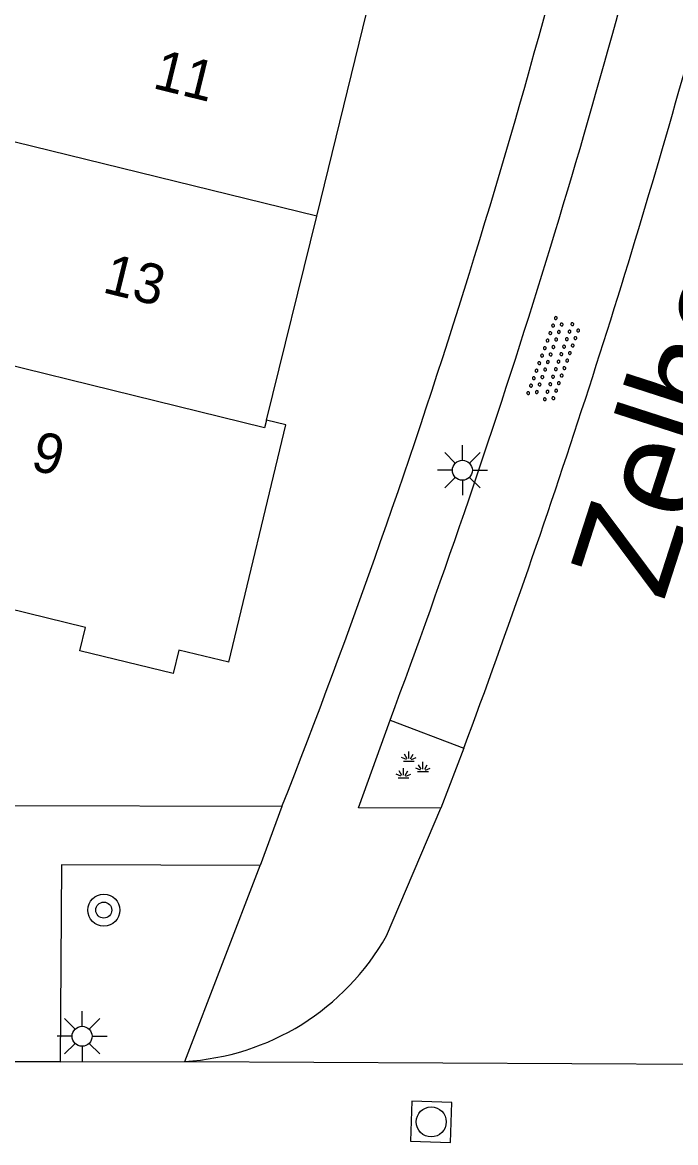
# Model space of a CAD drawing. Extents: x 125000 to 129004, y 397500 to 399008.
# Drawn here: x 126961.62 to 126977.96, y 398069.25 to 398097.25 of the extents above; entities that cross this region are included whole.
import ezdxf

# ---------------------------------------------------------------- set-up
doc = ezdxf.new("R2010")
doc.units = 0
for name, color, linetype in [('gg-anno-huisnummerreeks BGT', 7, 'Continuous'), ('gg-anno-openbare ruimte label', 7, 'Continuous'), ('gg-bbg-hoofdgebouw', 7, 'Continuous'), ('gg-bbg-tussenscheiding', 7, 'Continuous'), ('gg-knt-verharding', 7, 'Continuous'), ('gt-grn-weggrens', 7, 'Continuous'), ('gt-symb-boom', 7, 'Continuous'), ('gt-symb-groenvak', 7, 'Continuous'), ('gt-symb-lichtmast', 7, 'Continuous'), ('gt-symb-overige verharding', 7, 'Continuous'), ('gt-symb-rioolschacht', 7, 'Continuous')]:
    doc.layers.add(name, color=color, linetype=linetype)

# ---------------------------------------------------------------- blocks, each defined once
blk = doc.blocks.new('gt0-OVH')
at = {"layer": 'gt-symb-overige verharding'}
for points in [[(-0.972, 0.298), (-0.967, 0.308), (-0.965, 0.319), (-0.966, 0.33), (-0.971, 0.34), (-0.978, 0.348), (-0.988, 0.353), (-0.999, 0.355), (-1.01, 0.354), (-1.02, 0.349), (-1.028, 0.342), (-1.033, 0.332), (-1.035, 0.321), (-1.034, 0.31), (-1.029, 0.3), (-1.022, 0.292), (-1.012, 0.287), (-1.001, 0.285), (-0.99, 0.286), (-0.98, 0.291)], [(-0.772, 0.298), (-0.767, 0.308), (-0.765, 0.319), (-0.766, 0.33), (-0.771, 0.34), (-0.778, 0.348), (-0.788, 0.353), (-0.799, 0.355), (-0.81, 0.354), (-0.82, 0.349), (-0.828, 0.342), (-0.833, 0.332), (-0.835, 0.321), (-0.834, 0.31), (-0.829, 0.3), (-0.822, 0.292), (-0.812, 0.287), (-0.801, 0.285), (-0.79, 0.286), (-0.78, 0.291)], [(-0.572, 0.298), (-0.567, 0.308), (-0.565, 0.319), (-0.566, 0.33), (-0.571, 0.34), (-0.578, 0.348), (-0.588, 0.353), (-0.599, 0.355), (-0.61, 0.354), (-0.62, 0.349), (-0.628, 0.342), (-0.633, 0.332), (-0.635, 0.321), (-0.634, 0.31), (-0.629, 0.3), (-0.622, 0.292), (-0.612, 0.287), (-0.601, 0.285), (-0.59, 0.286), (-0.58, 0.291)], [(-0.372, 0.298), (-0.367, 0.308), (-0.365, 0.319), (-0.366, 0.33), (-0.371, 0.34), (-0.378, 0.348), (-0.388, 0.353), (-0.399, 0.355), (-0.41, 0.354), (-0.42, 0.349), (-0.428, 0.342), (-0.433, 0.332), (-0.435, 0.321), (-0.434, 0.31), (-0.429, 0.3), (-0.422, 0.292), (-0.412, 0.287), (-0.401, 0.285), (-0.39, 0.286), (-0.38, 0.291)], [(-0.172, 0.298), (-0.167, 0.308), (-0.165, 0.319), (-0.166, 0.33), (-0.171, 0.34), (-0.178, 0.348), (-0.188, 0.353), (-0.199, 0.355), (-0.21, 0.354), (-0.22, 0.349), (-0.228, 0.342), (-0.233, 0.332), (-0.235, 0.321), (-0.234, 0.31), (-0.229, 0.3), (-0.222, 0.292), (-0.212, 0.287), (-0.201, 0.285), (-0.19, 0.286), (-0.18, 0.291)], [(0.028, 0.298), (0.033, 0.308), (0.035, 0.319), (0.034, 0.33), (0.029, 0.34), (0.022, 0.348), (0.012, 0.353), (0.001, 0.355), (-0.01, 0.354), (-0.02, 0.349), (-0.028, 0.342), (-0.033, 0.332), (-0.035, 0.321), (-0.034, 0.31), (-0.029, 0.3), (-0.022, 0.292), (-0.012, 0.287), (-0.001, 0.285), (0.01, 0.286), (0.02, 0.291)], [(0.228, 0.298), (0.233, 0.308), (0.235, 0.319), (0.234, 0.33), (0.229, 0.34), (0.222, 0.348), (0.212, 0.353), (0.201, 0.355), (0.19, 0.354), (0.18, 0.349), (0.172, 0.342), (0.167, 0.332), (0.165, 0.321), (0.166, 0.31), (0.171, 0.3), (0.178, 0.292), (0.188, 0.287), (0.199, 0.285), (0.21, 0.286), (0.22, 0.291)], [(0.428, 0.298), (0.433, 0.308), (0.435, 0.319), (0.434, 0.33), (0.429, 0.34), (0.422, 0.348), (0.412, 0.353), (0.401, 0.355), (0.39, 0.354), (0.38, 0.349), (0.372, 0.342), (0.367, 0.332), (0.365, 0.321), (0.366, 0.31), (0.371, 0.3), (0.378, 0.292), (0.388, 0.287), (0.399, 0.285), (0.41, 0.286), (0.42, 0.291)], [(0.628, 0.298), (0.633, 0.308), (0.635, 0.319), (0.634, 0.33), (0.629, 0.34), (0.622, 0.348), (0.612, 0.353), (0.601, 0.355), (0.59, 0.354), (0.58, 0.349), (0.572, 0.342), (0.567, 0.332), (0.565, 0.321), (0.566, 0.31), (0.571, 0.3), (0.578, 0.292), (0.588, 0.287), (0.599, 0.285), (0.61, 0.286), (0.62, 0.291)], [(0.828, 0.298), (0.833, 0.308), (0.835, 0.319), (0.834, 0.33), (0.829, 0.34), (0.822, 0.348), (0.812, 0.353), (0.801, 0.355), (0.79, 0.354), (0.78, 0.349), (0.772, 0.342), (0.767, 0.332), (0.765, 0.321), (0.766, 0.31), (0.771, 0.3), (0.778, 0.292), (0.788, 0.287), (0.799, 0.285), (0.81, 0.286), (0.82, 0.291)], [(1.028, 0.298), (1.033, 0.308), (1.035, 0.319), (1.034, 0.33), (1.029, 0.34), (1.022, 0.348), (1.012, 0.353), (1.001, 0.355), (0.99, 0.354), (0.98, 0.349), (0.972, 0.342), (0.967, 0.332), (0.965, 0.321), (0.966, 0.31), (0.971, 0.3), (0.978, 0.292), (0.988, 0.287), (0.999, 0.285), (1.01, 0.286), (1.02, 0.291)], [(-0.872, 0.106), (-0.867, 0.116), (-0.865, 0.126), (-0.866, 0.137), (-0.871, 0.147), (-0.878, 0.156), (-0.888, 0.161), (-0.899, 0.163), (-0.91, 0.162), (-0.92, 0.157), (-0.928, 0.15), (-0.933, 0.14), (-0.935, 0.129), (-0.934, 0.118), (-0.929, 0.108), (-0.922, 0.1), (-0.912, 0.095), (-0.901, 0.092), (-0.89, 0.094), (-0.88, 0.098)], [(-0.672, 0.106), (-0.667, 0.116), (-0.665, 0.126), (-0.666, 0.137), (-0.671, 0.147), (-0.678, 0.156), (-0.688, 0.161), (-0.699, 0.163), (-0.71, 0.162), (-0.72, 0.157), (-0.728, 0.15), (-0.733, 0.14), (-0.735, 0.129), (-0.734, 0.118), (-0.729, 0.108), (-0.722, 0.1), (-0.712, 0.095), (-0.701, 0.092), (-0.69, 0.094), (-0.68, 0.098)], [(-0.472, 0.106), (-0.467, 0.116), (-0.465, 0.126), (-0.466, 0.137), (-0.471, 0.147), (-0.478, 0.156), (-0.488, 0.161), (-0.499, 0.163), (-0.51, 0.162), (-0.52, 0.157), (-0.528, 0.15), (-0.533, 0.14), (-0.535, 0.129), (-0.534, 0.118), (-0.529, 0.108), (-0.522, 0.1), (-0.512, 0.095), (-0.501, 0.092), (-0.49, 0.094), (-0.48, 0.098)], [(-0.272, 0.106), (-0.267, 0.116), (-0.265, 0.126), (-0.266, 0.137), (-0.271, 0.147), (-0.278, 0.156), (-0.288, 0.161), (-0.299, 0.163), (-0.31, 0.162), (-0.32, 0.157), (-0.328, 0.15), (-0.333, 0.14), (-0.335, 0.129), (-0.334, 0.118), (-0.329, 0.108), (-0.322, 0.1), (-0.312, 0.095), (-0.301, 0.092), (-0.29, 0.094), (-0.28, 0.098)], [(-0.072, 0.106), (-0.067, 0.116), (-0.065, 0.126), (-0.066, 0.137), (-0.071, 0.147), (-0.078, 0.156), (-0.088, 0.161), (-0.099, 0.163), (-0.11, 0.162), (-0.12, 0.157), (-0.128, 0.15), (-0.133, 0.14), (-0.135, 0.129), (-0.134, 0.118), (-0.129, 0.108), (-0.122, 0.1), (-0.112, 0.095), (-0.101, 0.092), (-0.09, 0.094), (-0.08, 0.098)], [(0.128, 0.106), (0.133, 0.116), (0.135, 0.126), (0.134, 0.137), (0.129, 0.147), (0.122, 0.156), (0.112, 0.161), (0.101, 0.163), (0.09, 0.162), (0.08, 0.157), (0.072, 0.15), (0.067, 0.14), (0.065, 0.129), (0.066, 0.118), (0.071, 0.108), (0.078, 0.1), (0.088, 0.095), (0.099, 0.092), (0.11, 0.094), (0.12, 0.098)], [(0.328, 0.106), (0.333, 0.116), (0.335, 0.126), (0.334, 0.137), (0.329, 0.147), (0.322, 0.156), (0.312, 0.161), (0.301, 0.163), (0.29, 0.162), (0.28, 0.157), (0.272, 0.15), (0.267, 0.14), (0.265, 0.129), (0.266, 0.118), (0.271, 0.108), (0.278, 0.1), (0.288, 0.095), (0.299, 0.092), (0.31, 0.094), (0.32, 0.098)], [(0.528, 0.106), (0.533, 0.116), (0.535, 0.126), (0.534, 0.137), (0.529, 0.147), (0.522, 0.156), (0.512, 0.161), (0.501, 0.163), (0.49, 0.162), (0.48, 0.157), (0.472, 0.15), (0.467, 0.14), (0.465, 0.129), (0.466, 0.118), (0.471, 0.108), (0.478, 0.1), (0.488, 0.095), (0.499, 0.092), (0.51, 0.094), (0.52, 0.098)], [(0.728, 0.106), (0.733, 0.116), (0.735, 0.126), (0.734, 0.137), (0.729, 0.147), (0.722, 0.156), (0.712, 0.161), (0.701, 0.163), (0.69, 0.162), (0.68, 0.157), (0.672, 0.15), (0.667, 0.14), (0.665, 0.129), (0.666, 0.118), (0.671, 0.108), (0.678, 0.1), (0.688, 0.095), (0.699, 0.092), (0.71, 0.094), (0.72, 0.098)], [(0.928, 0.106), (0.933, 0.116), (0.935, 0.126), (0.934, 0.137), (0.929, 0.147), (0.922, 0.156), (0.912, 0.161), (0.901, 0.163), (0.89, 0.162), (0.88, 0.157), (0.872, 0.15), (0.867, 0.14), (0.865, 0.129), (0.866, 0.118), (0.871, 0.108), (0.878, 0.1), (0.888, 0.095), (0.899, 0.092), (0.91, 0.094), (0.92, 0.098)], [(-0.972, -0.142), (-0.967, -0.132), (-0.965, -0.121), (-0.966, -0.11), (-0.971, -0.1), (-0.978, -0.092), (-0.988, -0.087), (-0.999, -0.085), (-1.01, -0.086), (-1.02, -0.091), (-1.028, -0.098), (-1.033, -0.108), (-1.035, -0.119), (-1.034, -0.13), (-1.029, -0.14), (-1.022, -0.148), (-1.012, -0.153), (-1.001, -0.155), (-0.99, -0.154), (-0.98, -0.149)], [(-0.872, -0.334), (-0.867, -0.324), (-0.865, -0.314), (-0.866, -0.303), (-0.871, -0.293), (-0.878, -0.284), (-0.888, -0.279), (-0.899, -0.277), (-0.91, -0.278), (-0.92, -0.283), (-0.928, -0.29), (-0.933, -0.3), (-0.935, -0.311), (-0.934, -0.322), (-0.929, -0.332), (-0.922, -0.34), (-0.912, -0.345), (-0.901, -0.348), (-0.89, -0.346), (-0.88, -0.342)], [(-0.772, -0.142), (-0.767, -0.132), (-0.765, -0.121), (-0.766, -0.11), (-0.771, -0.1), (-0.778, -0.092), (-0.788, -0.087), (-0.799, -0.085), (-0.81, -0.086), (-0.82, -0.091), (-0.828, -0.098), (-0.833, -0.108), (-0.835, -0.119), (-0.834, -0.13), (-0.829, -0.14), (-0.822, -0.148), (-0.812, -0.153), (-0.801, -0.155), (-0.79, -0.154), (-0.78, -0.149)], [(-0.672, -0.334), (-0.667, -0.324), (-0.665, -0.314), (-0.666, -0.303), (-0.671, -0.293), (-0.678, -0.284), (-0.688, -0.279), (-0.699, -0.277), (-0.71, -0.278), (-0.72, -0.283), (-0.728, -0.29), (-0.733, -0.3), (-0.735, -0.311), (-0.734, -0.322), (-0.729, -0.332), (-0.722, -0.34), (-0.712, -0.345), (-0.701, -0.348), (-0.69, -0.346), (-0.68, -0.342)], [(-0.572, -0.142), (-0.567, -0.132), (-0.565, -0.121), (-0.566, -0.11), (-0.571, -0.1), (-0.578, -0.092), (-0.588, -0.087), (-0.599, -0.085), (-0.61, -0.086), (-0.62, -0.091), (-0.628, -0.098), (-0.633, -0.108), (-0.635, -0.119), (-0.634, -0.13), (-0.629, -0.14), (-0.622, -0.148), (-0.612, -0.153), (-0.601, -0.155), (-0.59, -0.154), (-0.58, -0.149)], [(-0.472, -0.334), (-0.467, -0.324), (-0.465, -0.314), (-0.466, -0.303), (-0.471, -0.293), (-0.478, -0.284), (-0.488, -0.279), (-0.499, -0.277), (-0.51, -0.278), (-0.52, -0.283), (-0.528, -0.29), (-0.533, -0.3), (-0.535, -0.311), (-0.534, -0.322), (-0.529, -0.332), (-0.522, -0.34), (-0.512, -0.345), (-0.501, -0.348), (-0.49, -0.346), (-0.48, -0.342)], [(-0.372, -0.142), (-0.367, -0.132), (-0.365, -0.121), (-0.366, -0.11), (-0.371, -0.1), (-0.378, -0.092), (-0.388, -0.087), (-0.399, -0.085), (-0.41, -0.086), (-0.42, -0.091), (-0.428, -0.098), (-0.433, -0.108), (-0.435, -0.119), (-0.434, -0.13), (-0.429, -0.14), (-0.422, -0.148), (-0.412, -0.153), (-0.401, -0.155), (-0.39, -0.154), (-0.38, -0.149)], [(-0.272, -0.334), (-0.267, -0.324), (-0.265, -0.314), (-0.266, -0.303), (-0.271, -0.293), (-0.278, -0.284), (-0.288, -0.279), (-0.299, -0.277), (-0.31, -0.278), (-0.32, -0.283), (-0.328, -0.29), (-0.333, -0.3), (-0.335, -0.311), (-0.334, -0.322), (-0.329, -0.332), (-0.322, -0.34), (-0.312, -0.345), (-0.301, -0.348), (-0.29, -0.346), (-0.28, -0.342)], [(-0.172, -0.142), (-0.167, -0.132), (-0.165, -0.121), (-0.166, -0.11), (-0.171, -0.1), (-0.178, -0.092), (-0.188, -0.087), (-0.199, -0.085), (-0.21, -0.086), (-0.22, -0.091), (-0.228, -0.098), (-0.233, -0.108), (-0.235, -0.119), (-0.234, -0.13), (-0.229, -0.14), (-0.222, -0.148), (-0.212, -0.153), (-0.201, -0.155), (-0.19, -0.154), (-0.18, -0.149)], [(-0.072, -0.334), (-0.067, -0.324), (-0.065, -0.314), (-0.066, -0.303), (-0.071, -0.293), (-0.078, -0.284), (-0.088, -0.279), (-0.099, -0.277), (-0.11, -0.278), (-0.12, -0.283), (-0.128, -0.29), (-0.133, -0.3), (-0.135, -0.311), (-0.134, -0.322), (-0.129, -0.332), (-0.122, -0.34), (-0.112, -0.345), (-0.101, -0.348), (-0.09, -0.346), (-0.08, -0.342)], [(0.028, -0.142), (0.033, -0.132), (0.035, -0.121), (0.034, -0.11), (0.029, -0.1), (0.022, -0.092), (0.012, -0.087), (0.001, -0.085), (-0.01, -0.086), (-0.02, -0.091), (-0.028, -0.098), (-0.033, -0.108), (-0.035, -0.119), (-0.034, -0.13), (-0.029, -0.14), (-0.022, -0.148), (-0.012, -0.153), (-0.001, -0.155), (0.01, -0.154), (0.02, -0.149)], [(0.128, -0.334), (0.133, -0.324), (0.135, -0.314), (0.134, -0.303), (0.129, -0.293), (0.122, -0.284), (0.112, -0.279), (0.101, -0.277), (0.09, -0.278), (0.08, -0.283), (0.072, -0.29), (0.067, -0.3), (0.065, -0.311), (0.066, -0.322), (0.071, -0.332), (0.078, -0.34), (0.088, -0.345), (0.099, -0.348), (0.11, -0.346), (0.12, -0.342)], [(0.228, -0.142), (0.233, -0.132), (0.235, -0.121), (0.234, -0.11), (0.229, -0.1), (0.222, -0.092), (0.212, -0.087), (0.201, -0.085), (0.19, -0.086), (0.18, -0.091), (0.172, -0.098), (0.167, -0.108), (0.165, -0.119), (0.166, -0.13), (0.171, -0.14), (0.178, -0.148), (0.188, -0.153), (0.199, -0.155), (0.21, -0.154), (0.22, -0.149)], [(0.328, -0.334), (0.333, -0.324), (0.335, -0.314), (0.334, -0.303), (0.329, -0.293), (0.322, -0.284), (0.312, -0.279), (0.301, -0.277), (0.29, -0.278), (0.28, -0.283), (0.272, -0.29), (0.267, -0.3), (0.265, -0.311), (0.266, -0.322), (0.271, -0.332), (0.278, -0.34), (0.288, -0.345), (0.299, -0.348), (0.31, -0.346), (0.32, -0.342)], [(0.428, -0.142), (0.433, -0.132), (0.435, -0.121), (0.434, -0.11), (0.429, -0.1), (0.422, -0.092), (0.412, -0.087), (0.401, -0.085), (0.39, -0.086), (0.38, -0.091), (0.372, -0.098), (0.367, -0.108), (0.365, -0.119), (0.366, -0.13), (0.371, -0.14), (0.378, -0.148), (0.388, -0.153), (0.399, -0.155), (0.41, -0.154), (0.42, -0.149)], [(0.528, -0.334), (0.533, -0.324), (0.535, -0.314), (0.534, -0.303), (0.529, -0.293), (0.522, -0.284), (0.512, -0.279), (0.501, -0.277), (0.49, -0.278), (0.48, -0.283), (0.472, -0.29), (0.467, -0.3), (0.465, -0.311), (0.466, -0.322), (0.471, -0.332), (0.478, -0.34), (0.488, -0.345), (0.499, -0.348), (0.51, -0.346), (0.52, -0.342)], [(0.628, -0.142), (0.633, -0.132), (0.635, -0.121), (0.634, -0.11), (0.629, -0.1), (0.622, -0.092), (0.612, -0.087), (0.601, -0.085), (0.59, -0.086), (0.58, -0.091), (0.572, -0.098), (0.567, -0.108), (0.565, -0.119), (0.566, -0.13), (0.571, -0.14), (0.578, -0.148), (0.588, -0.153), (0.599, -0.155), (0.61, -0.154), (0.62, -0.149)], [(0.728, -0.334), (0.733, -0.324), (0.735, -0.314), (0.734, -0.303), (0.729, -0.293), (0.722, -0.284), (0.712, -0.279), (0.701, -0.277), (0.69, -0.278), (0.68, -0.283), (0.672, -0.29), (0.667, -0.3), (0.665, -0.311), (0.666, -0.322), (0.671, -0.332), (0.678, -0.34), (0.688, -0.345), (0.699, -0.348), (0.71, -0.346), (0.72, -0.342)], [(0.828, -0.142), (0.833, -0.132), (0.835, -0.121), (0.834, -0.11), (0.829, -0.1), (0.822, -0.092), (0.812, -0.087), (0.801, -0.085), (0.79, -0.086), (0.78, -0.091), (0.772, -0.098), (0.767, -0.108), (0.765, -0.119), (0.766, -0.13), (0.771, -0.14), (0.778, -0.148), (0.788, -0.153), (0.799, -0.155), (0.81, -0.154), (0.82, -0.149)], [(0.928, -0.334), (0.933, -0.324), (0.935, -0.314), (0.934, -0.303), (0.929, -0.293), (0.922, -0.284), (0.912, -0.279), (0.901, -0.277), (0.89, -0.278), (0.88, -0.283), (0.872, -0.29), (0.867, -0.3), (0.865, -0.311), (0.866, -0.322), (0.871, -0.332), (0.878, -0.34), (0.888, -0.345), (0.899, -0.348), (0.91, -0.346), (0.92, -0.342)], [(1.028, -0.142), (1.033, -0.132), (1.035, -0.121), (1.034, -0.11), (1.029, -0.1), (1.022, -0.092), (1.012, -0.087), (1.001, -0.085), (0.99, -0.086), (0.98, -0.091), (0.972, -0.098), (0.967, -0.108), (0.965, -0.119), (0.966, -0.13), (0.971, -0.14), (0.978, -0.148), (0.988, -0.153), (0.999, -0.155), (1.01, -0.154), (1.02, -0.149)]]:
    blk.add_lwpolyline(points, close=True, dxfattribs=at)
blk = doc.blocks.new('gt0-BOOM')
at = {"layer": 'gt-symb-boom'}
for radius in [0.4, 0.2]:
    blk.add_circle((0, 0), radius, dxfattribs=at)
blk = doc.blocks.new('gt0-GRVAK')
at = {"layer": 'gt-symb-groenvak'}
for p, q in [((-0.091, 0.211), (-0.156, 0.322)), ((-0.047, 0.214), (-0.047, 0.393)), ((-0.004, 0.211), (0.061, 0.322)), ((-0.11, 0.189), (-0.228, 0.24)), ((-0.182, 0.153), (0.088, 0.153)), ((0.015, 0.189), (0.133, 0.24)), ((0.262, -0.052), (0.197, 0.059)), ((0.305, -0.049), (0.305, 0.13)), ((0.349, -0.052), (0.414, 0.059)), ((-0.245, -0.228), (-0.363, -0.177)), ((-0.318, -0.264), (-0.047, -0.264)), ((-0.226, -0.206), (-0.291, -0.095)), ((-0.183, -0.203), (-0.183, -0.024)), ((-0.139, -0.206), (-0.074, -0.095)), ((-0.12, -0.228), (-0.002, -0.177)), ((0.243, -0.074), (0.125, -0.023)), ((0.17, -0.11), (0.441, -0.11)), ((0.368, -0.074), (0.486, -0.023))]:
    blk.add_line(p, q, dxfattribs=at)
blk = doc.blocks.new('gt0-LMAST')
at = {"layer": 'gt-symb-lichtmast'}
for p, q in [((-0.005, 0.246), (-0.005, 0.621)), ((-0.182, 0.173), (-0.447, 0.438)), ((0.172, 0.173), (0.437, 0.438)), ((-0.255, -0.004), (-0.63, -0.004)), ((-0.182, -0.181), (-0.447, -0.446)), ((-0.005, -0.254), (-0.005, -0.629)), ((0.437, -0.446), (0.172, -0.181)), ((0.245, -0.004), (0.62, -0.004))]:
    blk.add_line(p, q, dxfattribs=at)
blk.add_circle((-0.005, -0.004), 0.25, dxfattribs=at)
blk = doc.blocks.new('gt0-RS')
at = {"layer": 'gt-symb-rioolschacht'}
blk.add_lwpolyline([(-0.5, -0.5), (0.5, -0.5), (0.5, 0.5), (-0.5, 0.5)], close=True, dxfattribs=at)
blk.add_circle((0, 0), 0.375, dxfattribs=at)

msp = doc.modelspace()

# ---------------------------------------------------------------- linework, layer by layer
at = {"layer": 'gg-bbg-hoofdgebouw'}
for p, q in [((126968.982, 398092.409), (126970.237, 398097.514)), ((126967.727, 398087.304), (126968.982, 398092.409))]:
    msp.add_line(p, q, dxfattribs=at)
for points in [[(126966.789, 398081.259), (126968.213, 398087.187), (126967.727, 398087.304)], [(126966.789, 398081.259), (126965.532, 398081.554), (126965.39, 398080.971), (126963.059, 398081.537), (126963.201, 398082.12), (126955.9, 398083.912)]]:
    msp.add_lwpolyline(points, dxfattribs=at)
at = {"layer": 'gg-bbg-tussenscheiding'}
msp.add_line((126968.982, 398092.409), (126957.431, 398095.244), dxfattribs=at)
msp.add_lwpolyline([(126967.727, 398087.304), (126967.681, 398087.118), (126957.302, 398089.666), (126957.257, 398089.48)], dxfattribs=at)
at = {"layer": 'gg-knt-verharding'}
for p, q in [((126970.818, 398079.807), (126972.662, 398079.103)), ((126972.662, 398079.103), (126972.091, 398077.61)), ((126968.114, 398077.645), (126957.584, 398077.669)), ((126970.727, 398074.413), (126972.091, 398077.61)), ((126965.685, 398071.276), (126967.568, 398076.176)), ((126962.57, 398071.267), (126961.098, 398071.261)), ((126962.57, 398071.267), (126965.685, 398071.276))]:
    msp.add_line(p, q, dxfattribs=at)
for points in [[(126972.091, 398077.61), (126970.026, 398077.617), (126970.818, 398079.807)], [(126967.568, 398076.176), (126962.6, 398076.194), (126962.57, 398071.267)]]:
    msp.add_lwpolyline(points, dxfattribs=at)
for centre, radius, start, end in [((126788.826, 398148.18), 192.664, 338.52443, 346.9328), ((126777.346, 398152.051), 206.52, 339.52387, 346.04844), ((126771.331, 398154.144), 214.861, 339.55824, 344.64544), ((126965.337, 398077.456), 6.19, 273.2265, 330.5511)]:
    msp.add_arc(centre, radius, start, end, dxfattribs=at)
at = {"layer": 'gt-grn-weggrens'}
for p, q in [((126968.114, 398077.645), (126967.568, 398076.176)), ((126965.685, 398071.276), (126983.749, 398071.175))]:
    msp.add_line(p, q, dxfattribs=at)

# ---------------------------------------------------------------- block references
at = {"layer": 'gt-symb-boom'}
msp.add_blockref('gt0-BOOM', (126963.658, 398075.058), dxfattribs=at)
at = {"layer": 'gt-symb-groenvak'}
msp.add_blockref('gt0-GRVAK', (126971.335, 398078.632), dxfattribs=at)
at = {"layer": 'gt-symb-lichtmast'}
for p in [(126972.631, 398086.058), (126963.12, 398071.907)]:
    msp.add_blockref('gt0-LMAST', p, dxfattribs=at)
at = {"layer": 'gt-symb-overige verharding', "rotation": 69.8260550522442}
msp.add_blockref('gt0-OVH', (126974.919, 398088.81), dxfattribs=at)
at = {"layer": 'gt-symb-rioolschacht', "rotation": -92.01775970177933}
msp.add_blockref('gt0-RS', (126971.848, 398069.763), dxfattribs=at)

# ---------------------------------------------------------------- texts
at = {"layer": 'gg-anno-huisnummerreeks BGT'}
for s, rotation, p in [('11', 346.2, (126964.851, 398095.615)), ('13', 346.2, (126963.596, 398090.51)), ('9', 346.3, (126961.796, 398086.078))]:
    msp.add_text(s, height=1, rotation=rotation, dxfattribs=at).set_placement(p)
at = {"layer": 'gg-anno-openbare ruimte label'}
msp.add_text('Zelhemstraat', height=2.5, rotation=72.1, dxfattribs=at).set_placement((126977.654, 398082.748))

doc.saveas('drawing.dxf')
